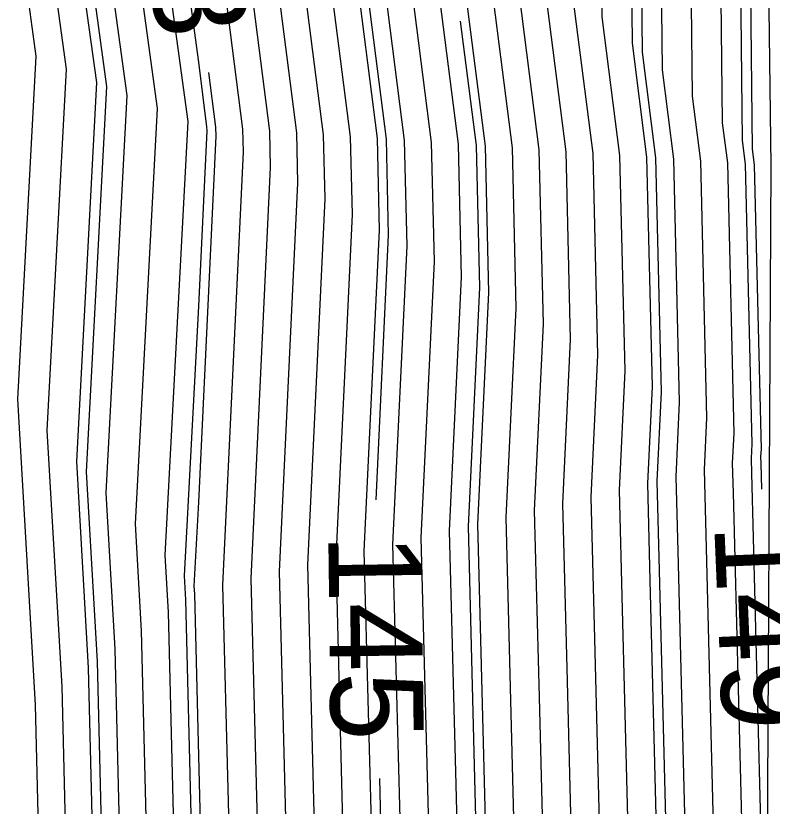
# Model space of a CAD drawing. Extents: x 2354170 to 2357230, y 866100 to 868290.
# Drawn here: x 2355316.04 to 2355332.31, y 867215.38 to 867232.39 of the extents above; entities that cross this region are included whole.
import ezdxf

# ---------------------------------------------------------------- set-up
doc = ezdxf.new("R2010")
doc.units = 0
for name, color, linetype in [('Default', 7, 'Continuous'), ('DTM Contours Major', 7, 'Continuous'), ('DTM Contours Major Text', 7, 'Continuous'), ('DTM Contours Minor', 7, 'Continuous'), ('Exist DTM QL2 LIDAR Elevation Point', 7, 'Continuous'), ('PH Exist DTM Breakline', 7, 'Continuous')]:
    doc.layers.add(name, color=color, linetype=linetype)

msp = doc.modelspace()

# ---------------------------------------------------------------- linework, layer by layer
at = {"layer": 'Default'}
for points in [[(2355324.745, 867321.786), (2355324.886, 867321.223), (2355325.429, 867313.48), (2355325.562, 867312.643), (2355326.256, 867301.232), (2355326.306, 867300.207), (2355326.612, 867296.494), (2355328.63, 867282.627), (2355328.865, 867281.251), (2355331.524, 867259.343), (2355331.517, 867259.021), (2355331.552, 867258.718), (2355331.573, 867258.453), (2355331.885, 867229.518), (2355331.928, 867229.182), (2355332.073, 867223.063), (2355332.065, 867222.909), (2355332.07, 867222.755), (2355332.084, 867222.204)], [(2355321.095, 867291.446), (2355321.686, 867284.263), (2355322.206, 867280.687), (2355323.31, 867274.229), (2355324.307, 867266.011), (2355324.164, 867259.653), (2355324.859, 867253.686), (2355325.274, 867248.439), (2355325.417, 867235.218), (2355326.137, 867229.585), (2355326.211, 867226.431), (2355325.974, 867221.45), (2355326.104, 867216.47), (2355326.502, 867200.83), (2355326.838, 867196.019), (2355327.334, 867191.821)], [(2355318.352, 867141.058), (2355317.33, 867149.737), (2355318.668, 867158.898), (2355318.569, 867161.892), (2355317.982, 867171.245), (2355318.604, 867179.875), (2355318.601, 867179.973), (2355318.496, 867188.91), (2355318.385, 867192.098), (2355317.23, 867201.775), (2355316.652, 867209.92), (2355316.463, 867217.562), (2355316.086, 867224.139), (2355316.475, 867231.518), (2355315.438, 867239.1), (2355315.431, 867239.228), (2355314.973, 867245.996), (2355314.421, 867255.573), (2355313.768, 867262.62), (2355313.887, 867269.033), (2355312.974, 867274.818), (2355312.079, 867286.16)], [(2355318.915, 867140.695), (2355317.845, 867149.79), (2355319.246, 867159.391), (2355319.191, 867161.06), (2355318.576, 867170.878), (2355319.229, 867179.938), (2355319.227, 867179.991), (2355319.117, 867189.372), (2355319.052, 867191.223), (2355317.839, 867201.384), (2355317.232, 867209.936), (2355317.034, 867217.96), (2355316.718, 867223.468), (2355317.128, 867231.237), (2355316.036, 867239.221), (2355316.03, 867239.332), (2355315.547, 867246.458), (2355315.059, 867254.934), (2355314.371, 867262.367), (2355314.496, 867269.131), (2355313.533, 867275.233), (2355312.71, 867285.669)], [(2355323.491, 867281.075), (2355324.421, 867275.633), (2355325.75, 867264.678), (2355325.634, 867259.527), (2355326.197, 867254.692), (2355326.534, 867250.442), (2355326.711, 867234.078), (2355327.295, 867229.504), (2355327.384, 867225.757), (2355327.193, 867221.742), (2355327.297, 867217.727), (2355327.772, 867199.042), (2355328.032, 867195.324), (2355328.417, 867192.065), (2355328.492, 867190.003), (2355328.522, 867187.065), (2355328.327, 867183.805), (2355329.22, 867162.253), (2355329.368, 867160.009), (2355329.464, 867156.758), (2355329.051, 867154.522), (2355329.386, 867152.592), (2355330.194, 867127.834)], [(2355322.849, 867280.881), (2355323.865, 867274.931), (2355325.029, 867265.344), (2355324.899, 867259.59), (2355325.528, 867254.189), (2355325.904, 867249.44), (2355326.064, 867234.648), (2355326.716, 867229.545), (2355326.798, 867226.094), (2355326.583, 867221.596), (2355326.7, 867217.098), (2355327.137, 867199.936), (2355327.435, 867195.672), (2355327.876, 867191.934), (2355327.947, 867190.004), (2355327.981, 867186.619), (2355327.757, 867182.863), (2355328.589, 867162.783), (2355328.771, 867160.009), (2355328.861, 867156.965), (2355328.346, 867154.172), (2355328.763, 867151.759), (2355329.518, 867128.639)], [(2355321.564, 867280.494), (2355322.754, 867273.527), (2355323.585, 867266.678), (2355323.429, 867259.717), (2355324.189, 867253.182), (2355324.645, 867247.437), (2355324.77, 867235.788), (2355325.557, 867229.625), (2355325.625, 867226.767), (2355325.365, 867221.304), (2355325.507, 867215.841), (2355325.867, 867201.724), (2355326.241, 867196.367), (2355326.795, 867191.671), (2355326.856, 867190.005), (2355326.9, 867185.726), (2355326.616, 867180.979), (2355327.326, 867163.843), (2355327.578, 867160.009), (2355327.656, 867157.379), (2355326.934, 867153.47), (2355327.518, 867150.095), (2355328.166, 867130.25)], [(2355323.996, 867203.903), (2355323.961, 867204.405), (2355323.718, 867213.956), (2355323.538, 867220.867), (2355323.867, 867227.778), (2355323.82, 867229.746), (2355322.83, 867237.497), (2355322.755, 867244.433), (2355322.181, 867251.673), (2355321.223, 867259.906), (2355321.42, 867268.678), (2355321.088, 867271.42), (2355319.975, 867277.932), (2355319.681, 867279.795), (2355319.643, 867280.272)], [(2355320.922, 867280.3), (2355322.199, 867272.824), (2355322.864, 867267.345), (2355322.693, 867259.78), (2355323.52, 867252.679), (2355324.015, 867246.436), (2355324.123, 867236.358), (2355324.978, 867229.665), (2355325.039, 867227.104), (2355324.756, 867221.158), (2355324.911, 867215.213), (2355325.231, 867202.618), (2355325.644, 867196.714), (2355326.255, 867191.54), (2355326.311, 867190.006), (2355326.359, 867185.28), (2355326.045, 867180.037), (2355326.694, 867164.373), (2355326.981, 867160.01), (2355327.053, 867157.585), (2355326.228, 867153.119), (2355326.896, 867149.263), (2355327.49, 867131.056)], [(2355320.279, 867280.106), (2355321.643, 867272.122), (2355322.142, 867268.012), (2355321.958, 867259.843), (2355322.851, 867252.176), (2355323.385, 867245.435), (2355323.477, 867236.927), (2355324.399, 867229.706), (2355324.453, 867227.441), (2355324.147, 867221.012), (2355324.314, 867214.584), (2355324.596, 867203.512), (2355325.047, 867197.062), (2355325.714, 867191.408), (2355325.765, 867190.006), (2355325.818, 867184.834), (2355325.475, 867179.095), (2355326.063, 867164.903), (2355326.384, 867160.01), (2355326.45, 867157.792), (2355325.522, 867152.769), (2355326.273, 867148.431), (2355326.814, 867131.861)], [(2355325.463, 867133.472), (2355325.029, 867146.767), (2355324.111, 867152.067), (2355325.244, 867158.205), (2355325.191, 867160.01), (2355324.8, 867165.963), (2355324.334, 867177.211), (2355324.736, 867183.941), (2355324.674, 867190.007), (2355324.633, 867191.145), (2355323.852, 867197.757), (2355323.325, 867205.299), (2355323.121, 867213.327), (2355322.929, 867220.721), (2355323.281, 867228.114), (2355323.241, 867229.786), (2355322.183, 867238.067), (2355322.125, 867243.432), (2355321.512, 867251.169), (2355320.487, 867259.97), (2355320.699, 867269.345), (2355320.532, 867270.718), (2355319.975, 867273.978), (2355319.122, 867279.381)], [(2355323.161, 867144.271), (2355321.993, 867151.015), (2355323.436, 867158.826), (2355323.401, 867160.011), (2355322.906, 867167.553), (2355322.622, 867174.385), (2355323.114, 867182.603), (2355323.038, 867190.009), (2355323.011, 867190.751), (2355322.061, 867198.799), (2355321.419, 867207.981), (2355321.331, 867211.442), (2355321.101, 867220.283), (2355321.522, 867229.124), (2355321.504, 867229.907), (2355320.243, 867239.777), (2355320.236, 867240.428), (2355319.975, 867243.717), (2355319.571, 867249.689), (2355319.526, 867250.463), (2355318.588, 867260.596), (2355318.759, 867269.818), (2355317.445, 867278.136)], [(2355322.539, 867143.439), (2355321.287, 867150.664), (2355322.833, 867159.032), (2355322.804, 867160.011), (2355322.274, 867168.083), (2355322.052, 867173.442), (2355322.573, 867182.156), (2355322.493, 867190.01), (2355322.471, 867190.62), (2355321.464, 867199.147), (2355320.784, 867208.875), (2355320.735, 867210.814), (2355320.492, 867220.137), (2355320.936, 867229.461), (2355320.925, 867229.947), (2355319.975, 867237.38), (2355319.625, 867239.943), (2355319.624, 867239.953), (2355318.996, 867249.227), (2355318.888, 867251.102), (2355317.985, 867260.849), (2355318.15, 867269.72), (2355316.886, 867277.722)], [(2355326.087, 867277.74), (2355327.915, 867262.677), (2355327.84, 867259.337), (2355328.205, 867256.202), (2355328.424, 867253.446), (2355328.651, 867232.368), (2355329.032, 867229.384), (2355329.142, 867224.747), (2355329.02, 867222.18), (2355329.087, 867219.612), (2355329.678, 867196.361), (2355329.824, 867194.282), (2355330.039, 867192.46), (2355330.128, 867190.001), (2355330.145, 867188.404), (2355330.039, 867186.632), (2355331.115, 867160.663), (2355331.158, 867160.008), (2355331.273, 867156.138), (2355331.169, 867155.574), (2355331.253, 867155.088), (2355331.825, 867137.57)], [(2355325.532, 867277.037), (2355327.194, 867263.344), (2355327.105, 867259.4), (2355327.536, 867255.699), (2355327.794, 867252.444), (2355328.004, 867232.938), (2355328.453, 867229.424), (2355328.556, 867225.084), (2355328.411, 867222.034), (2355328.49, 867218.984), (2355329.043, 867197.255), (2355329.226, 867194.629), (2355329.498, 867192.328), (2355329.583, 867190.002), (2355329.604, 867187.958), (2355329.468, 867185.69), (2355330.483, 867161.193), (2355330.561, 867160.008), (2355330.67, 867156.345), (2355330.463, 867155.224), (2355330.631, 867154.256), (2355331.545, 867126.222)], [(2355315.768, 867276.892), (2355316.932, 867269.524), (2355316.78, 867261.355), (2355317.612, 867252.379), (2355317.846, 867248.304), (2355318.426, 867239.746), (2355318.429, 867239.702), (2355319.74, 867230.114), (2355319.247, 867220.785), (2355319.318, 867219.554), (2355319.554, 867210.001), (2355319.975, 867204.058), (2355320.27, 867199.841), (2355321.39, 867190.357), (2355321.402, 867190.011), (2355321.492, 867181.264), (2355320.911, 867171.558), (2355321.011, 867169.143), (2355321.61, 867160.012), (2355321.627, 867159.446), (2355319.975, 867150.5), (2355319.903, 867150.005), (2355319.975, 867149.39), (2355321.294, 867141.775)], [(2355325.018, 867275.994), (2355326.472, 867264.011), (2355326.37, 867259.464), (2355326.867, 867255.195), (2355327.164, 867251.443), (2355327.357, 867233.508), (2355327.874, 867229.464), (2355327.97, 867225.421), (2355327.802, 867221.888), (2355327.894, 867218.355), (2355328.408, 867198.148), (2355328.629, 867194.977), (2355328.958, 867192.197), (2355329.037, 867190.002), (2355329.063, 867187.511), (2355328.898, 867184.748), (2355329.251, 867176.211)], [(2355327.53, 867271.132), (2355328.637, 867262.01), (2355328.576, 867259.274), (2355328.875, 867256.705), (2355329.054, 867254.447), (2355329.298, 867231.798), (2355329.611, 867229.343), (2355329.728, 867224.41), (2355329.629, 867222.326), (2355329.683, 867220.241), (2355330.314, 867195.467), (2355330.421, 867193.934), (2355330.579, 867192.591), (2355330.674, 867190), (2355330.685, 867188.85), (2355330.609, 867187.574), (2355331.284, 867171.289)], [(2355330.943, 867257.451), (2355331.238, 867230.088), (2355331.349, 867229.223), (2355331.487, 867223.4), (2355331.456, 867222.763), (2355331.473, 867222.126), (2355332.117, 867196.823), (2355332.53, 867195.266), (2355332.651, 867194.794), (2355332.877, 867193.938), (2355333.491, 867191.789), (2355334.019, 867190.386), (2355334.922, 867186.795)], [(2355330.313, 867256.45), (2355330.591, 867230.658), (2355330.77, 867229.263), (2355330.901, 867223.737), (2355330.847, 867222.617), (2355330.876, 867221.498), (2355331.584, 867193.679), (2355331.615, 867193.239), (2355331.66, 867192.854), (2355331.764, 867189.999), (2355331.767, 867189.743), (2355331.75, 867189.458), (2355332.033, 867182.634)], [(2355329.683, 867255.448), (2355329.945, 867231.228), (2355330.19, 867229.303), (2355330.314, 867224.074), (2355330.238, 867222.471), (2355330.28, 867220.869), (2355330.949, 867194.573), (2355331.018, 867193.587), (2355331.12, 867192.723), (2355331.219, 867190), (2355331.226, 867189.296), (2355331.18, 867188.516), (2355331.955, 867169.806)], [(2355323.59, 867146.224), (2355322.699, 867151.366), (2355324.039, 867158.619), (2355323.997, 867160.011), (2355323.537, 867167.023), (2355323.193, 867175.327), (2355323.655, 867183.049), (2355323.584, 867190.009), (2355323.552, 867190.882), (2355322.658, 867198.452), (2355322.055, 867207.087), (2355321.928, 867212.07), (2355321.71, 867220.429), (2355322.108, 867228.788), (2355322.083, 867229.867), (2355320.89, 867239.207), (2355320.866, 867241.429), (2355320.518, 867245.809)], [(2355320.672, 867140.943), (2355319.975, 867144.964), (2355319.388, 867149.951), (2355319.975, 867153.971), (2355321.024, 867159.653), (2355321.014, 867160.012), (2355320.38, 867169.673), (2355320.341, 867170.616), (2355320.951, 867180.818), (2355320.857, 867190.012), (2355320.849, 867190.225), (2355319.975, 867197.627), (2355319.666, 867200.211), (2355318.973, 867209.985), (2355318.747, 867219.156), (2355318.615, 867221.456), (2355319.087, 867230.395), (2355317.83, 867239.582)], [(2355319.975, 867140.539), (2355318.874, 867149.898), (2355319.975, 867157.441), (2355320.422, 867159.859), (2355320.417, 867160.012), (2355319.975, 867166.747), (2355319.762, 867170.144), (2355319.975, 867173.101), (2355320.41, 867180.371), (2355320.311, 867190.012), (2355320.308, 867190.094), (2355319.975, 867192.917), (2355319.057, 867200.602), (2355318.393, 867209.969), (2355318.176, 867218.757), (2355317.983, 867222.127), (2355318.434, 867230.676), (2355317.232, 867239.461)], [(2355324.787, 867134.278), (2355324.406, 867145.935), (2355323.405, 867151.717), (2355324.642, 867158.412), (2355324.594, 867160.011), (2355324.169, 867166.493), (2355323.763, 867176.269), (2355324.196, 867183.495), (2355324.129, 867190.008), (2355324.092, 867191.014), (2355323.255, 867198.104), (2355322.69, 867206.193), (2355322.525, 867212.699), (2355322.32, 867220.575), (2355322.694, 867228.451), (2355322.662, 867229.826), (2355321.536, 867238.637)], [(2355319.157, 867133.385), (2355319.495, 867139.815), (2355319.479, 867140.332), (2355318.359, 867149.844), (2355319.825, 867159.885), (2355319.814, 867160.228), (2355319.169, 867170.511), (2355319.853, 867180), (2355319.852, 867180.009), (2355319.737, 867189.835), (2355319.719, 867190.348), (2355318.448, 867200.993), (2355317.813, 867209.952), (2355317.605, 867218.359), (2355317.35, 867222.798), (2355317.781, 867230.956), (2355317.499, 867233.02)], [(2355321.656, 867131.6), (2355322.083, 867137.5), (2355321.916, 867142.607), (2355320.582, 867150.314), (2355322.23, 867159.239), (2355322.207, 867160.012), (2355321.643, 867168.613), (2355321.482, 867172.5), (2355322.032, 867181.71), (2355321.948, 867190.011), (2355321.93, 867190.488), (2355320.867, 867199.494), (2355320.149, 867209.768), (2355320.138, 867210.185), (2355319.975, 867216.457), (2355319.889, 867219.953), (2355319.88, 867220.114), (2355319.975, 867221.923), (2355320.35, 867229.798), (2355320.345, 867229.988), (2355320.195, 867231.165)]]:
    msp.add_lwpolyline(points, dxfattribs=at)
at = {"layer": 'DTM Contours Major'}
for points in [[(2355323.791, 867221.976), (2355324.062, 867227.665), (2355324.013, 867229.733), (2355323.046, 867237.307), (2355322.965, 867244.767), (2355322.405, 867251.84), (2355321.468, 867259.885), (2355321.661, 867268.456), (2355321.273, 867271.654), (2355319.975, 867279.25), (2355319.867, 867279.934), (2355319.853, 867280.109)], [(2355327.144, 867116.348), (2355327.077, 867118.674), (2355326.285, 867122.358), (2355326.068, 867127.111), (2355326.04, 867127.918), (2355326.364, 867132.398), (2355325.859, 867147.877), (2355325.052, 867152.535), (2355326.048, 867157.93), (2355325.986, 867160.01), (2355325.642, 867165.256), (2355325.095, 867178.467), (2355325.457, 867184.536), (2355325.402, 867190.007), (2355325.354, 867191.321), (2355324.648, 867197.293), (2355324.172, 867204.107), (2355323.917, 867214.165), (2355323.869, 867215.979)]]:
    msp.add_lwpolyline(points, dxfattribs=at)
at = {"layer": 'DTM Contours Minor'}
for points in [[(2355324.133, 867281.269), (2355324.976, 867276.335), (2355326.472, 867264.011), (2355326.37, 867259.464), (2355326.867, 867255.195), (2355327.164, 867251.443), (2355327.357, 867233.508), (2355327.874, 867229.464), (2355327.97, 867225.421), (2355327.802, 867221.888), (2355327.894, 867218.355), (2355328.408, 867198.148), (2355328.629, 867194.977), (2355328.958, 867192.197), (2355329.037, 867190.002), (2355329.063, 867187.511), (2355328.898, 867184.748), (2355329.852, 867161.723), (2355329.964, 867160.008), (2355330.067, 867156.552), (2355329.757, 867154.873), (2355330.008, 867153.424), (2355330.87, 867127.028)], [(2355326.828, 867278.676), (2355328.878, 867261.788), (2355328.821, 867259.253), (2355329.098, 867256.873), (2355329.263, 867254.781), (2355329.513, 867231.608), (2355329.804, 867229.33), (2355329.924, 867224.298), (2355329.832, 867222.374), (2355329.882, 867220.45), (2355330.525, 867195.169), (2355330.62, 867193.819), (2355330.759, 867192.635), (2355330.855, 867190), (2355330.866, 867188.999), (2355330.849, 867188.725)], [(2355324.111, 867135.083), (2355323.784, 867145.103), (2355322.699, 867151.366), (2355324.039, 867158.619), (2355323.997, 867160.011), (2355323.537, 867167.023), (2355323.193, 867175.327), (2355323.655, 867183.049), (2355323.584, 867190.009), (2355323.552, 867190.882), (2355322.658, 867198.452), (2355322.055, 867207.087), (2355321.928, 867212.07), (2355321.71, 867220.429), (2355322.108, 867228.788), (2355322.083, 867229.867), (2355320.89, 867239.207), (2355320.866, 867241.429), (2355320.173, 867250.163), (2355319.975, 867251.867), (2355319.19, 867260.343), (2355319.368, 867269.916), (2355318.004, 867278.551)], [(2355321.844, 867182.367), (2355321.766, 867190.011), (2355321.75, 867190.444), (2355320.668, 867199.61), (2355319.975, 867209.524), (2355319.94, 867210.012), (2355319.699, 867219.82), (2355319.669, 867220.338), (2355319.975, 867226.14), (2355320.155, 867229.91), (2355320.152, 867230.001), (2355319.975, 867231.389), (2355318.827, 867239.782), (2355318.825, 867239.815), (2355318.23, 867248.612), (2355318.037, 867251.953), (2355317.182, 867261.187), (2355317.338, 867269.589), (2355316.141, 867277.169)], [(2355331.406, 867254.143), (2355331.669, 867229.708), (2355331.735, 867229.196), (2355331.877, 867223.176), (2355331.862, 867222.861), (2355331.871, 867222.545), (2355332.189, 867210.025), (2355334.014, 867203.149), (2355334.551, 867201.063), (2355334.992, 867199.387), (2355335.465, 867198.748), (2355336.143, 867197.005), (2355336.644, 867196.115), (2355336.873, 867195.593), (2355337.404, 867194.667), (2355337.955, 867193.566), (2355338.742, 867191.881), (2355339.174, 867190.876), (2355339.476, 867190.299), (2355340.091, 867189.032), (2355340.471, 867188.307)], [(2355319.666, 867140.211), (2355318.531, 867149.862), (2355319.975, 867159.755), (2355320.02, 867159.997), (2355320.019, 867160.012), (2355319.975, 867160.686), (2355319.366, 867170.389), (2355319.975, 867178.832), (2355320.049, 867180.074), (2355319.975, 867187.345), (2355319.944, 867189.99), (2355319.942, 867190.056), (2355318.651, 867200.863), (2355318.006, 867209.958), (2355317.796, 867218.492), (2355317.561, 867222.574), (2355317.999, 867230.863), (2355316.834, 867239.381)], [(2355325.602, 867232.271), (2355325.944, 867229.598), (2355326.016, 867226.543), (2355325.771, 867221.402), (2355325.905, 867216.26), (2355326.29, 867201.128), (2355326.639, 867196.135), (2355327.156, 867191.759), (2355327.22, 867190.004), (2355327.26, 867186.024), (2355326.996, 867181.607), (2355327.747, 867163.49), (2355327.975, 867160.009), (2355328.058, 867157.241), (2355327.404, 867153.704), (2355327.933, 867150.65), (2355328.617, 867129.713)]]:
    msp.add_lwpolyline(points, dxfattribs=at)
at = {"layer": 'Exist DTM QL2 LIDAR Elevation Point'}
for p, q in [((2355319.975, 867230.013), (2355319.975, 867230.013)), ((2355319.975, 867220.013), (2355319.975, 867220.013))]:
    msp.add_line(p, q, dxfattribs=at)
at = {"layer": 'PH Exist DTM Breakline'}
msp.add_lwpolyline([(2355331.788, 867125.933), (2355331.895, 867160.008), (2355332.095, 867192.96), (2355332.294, 867229.157), (2355331.909, 867258.987), (2355330.369, 867283.152), (2355328.116, 867300.229), (2355326.882, 867312.866), (2355326.195, 867321.329), (2355324.13, 867330.223), (2355321.362, 867341.792), (2355317.99, 867347.937), (2355314.379, 867355.251), (2355307.342, 867366.532), (2355301.326, 867373.683), (2355295.488, 867379.25), (2355288.031, 867384.762), (2355286.14, 867386.551), (2355286.514, 867387.031), (2355286.635, 867388.655), (2355285.418, 867389.374), (2355282.861, 867389.676), (2355280.46, 867391.235)], dxfattribs=at)

# ---------------------------------------------------------------- texts
at = {"layer": 'Default'}
for s, rotation, p in [('143', 277.6406, (2355318.51, 867236.262)), ('149', 272.3895, (2355331.066, 867221.437))]:
    msp.add_text(s, height=2, rotation=rotation, dxfattribs=at).set_placement(p)
at = {"layer": 'DTM Contours Major Text'}
msp.add_text('145', height=2, rotation=270.7447, dxfattribs=at).set_placement((2355322.762, 867221.241))

doc.saveas('drawing.dxf')
